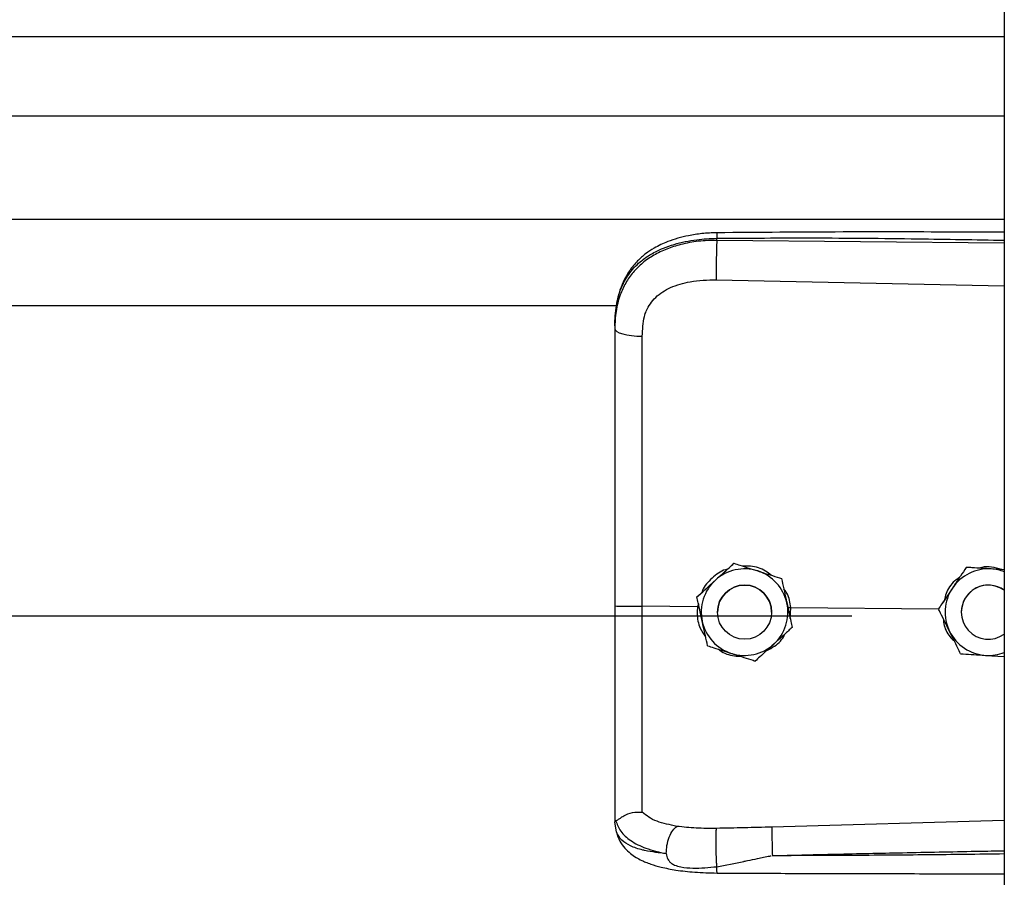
# Model space of a CAD drawing. Header units: inches. Extents: x 170 to 284, y 215 to 248.
# Tile 715 of 1056: x 231.001 to 231.196, y 222.583 to 222.753. Entities that reach past the tile are written whole.
import ezdxf

# ---------------------------------------------------------------- set-up
doc = ezdxf.new("R2010")
doc.units = ezdxf.units.IN
doc.header["$LTSCALE"] = 0.25
doc.header["$MEASUREMENT"] = 0
doc.layers.add('RH FRONT OF HOOD', color=7, linetype='Continuous')

msp = doc.modelspace()

# ---------------------------------------------------------------- linework, layer by layer
at = {"layer": 'RH FRONT OF HOOD'}
for p, q in [((231.1959333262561, 224.3332527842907), (231.195933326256, 220.1328032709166)), ((227.163613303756, 222.7493641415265), (231.1959333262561, 222.7493641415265)), ((227.163613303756, 222.7336800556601), (231.1959333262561, 222.7336800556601)), ((227.163613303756, 222.7132920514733), (231.1959333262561, 222.7132920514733)), ((231.1390860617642, 222.7090803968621), (231.1390860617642, 222.7094917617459)), ((231.195933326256, 222.7085436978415), (231.1390860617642, 222.7090803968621)), ((231.1389900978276, 222.7012915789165), (231.195933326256, 222.7000820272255)), ((227.2401614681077, 222.6962164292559), (231.119382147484, 222.6962164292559)), ((231.118890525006, 222.6921571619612), (231.118890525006, 222.69166884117)), ((231.142461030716, 222.6452252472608), (231.142461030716, 222.6452235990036)), ((231.1884045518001, 222.6444288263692), (231.1884045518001, 222.6444304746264)), ((231.1894534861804, 222.6443626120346), (231.1884045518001, 222.6444304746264)), ((231.1518791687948, 222.6422245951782), (231.1518791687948, 222.642222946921)), ((231.1351533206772, 222.6385692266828), (231.1351533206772, 222.6385675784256)), ((231.1352617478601, 222.6366339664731), (231.1243481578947, 222.6367384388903)), ((231.135447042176, 222.6372234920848), (231.1352617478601, 222.6366339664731)), ((231.1352617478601, 222.6366339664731), (231.1352639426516, 222.6366338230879)), ((231.1392212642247, 222.6355666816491), (231.1392212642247, 222.635565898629)), ((231.1499216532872, 222.6355658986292), (231.1499216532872, 222.6355666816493)), ((231.1536994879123, 222.6364573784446), (231.1531514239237, 222.6364033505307)), ((231.1536023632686, 222.634339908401), (231.1536994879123, 222.6364573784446)), ((231.1536994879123, 222.6364573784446), (231.153701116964, 222.6364574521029)), ((231.1829331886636, 222.6361776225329), (231.153701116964, 222.6364574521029)), ((231.1829192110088, 222.6362059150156), (231.1829192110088, 222.6362075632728)), ((231.1874329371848, 222.6355666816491), (231.1874329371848, 222.6355658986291)), ((227.193781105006, 222.6348239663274), (231.165765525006, 222.6348239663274)), ((231.1539895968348, 222.6325679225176), (231.1539895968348, 222.6325662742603)), ((231.1922297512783, 222.6270242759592), (231.195933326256, 222.6267845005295)), ((231.118890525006, 222.5946157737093), (231.118890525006, 222.5940869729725)), ((231.1192302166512, 222.5921018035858), (231.118890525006, 222.5940869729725)), ((231.195933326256, 222.5944103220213), (231.1499976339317, 222.5930785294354))]:
    msp.add_line(p, q, dxfattribs=at)
at = {"layer": 'RH FRONT OF HOOD', "flags": 128}
msp.add_lwpolyline([(231.118890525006, 222.69166884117), (231.1189944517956, 222.6913730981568), (231.1193024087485, 222.6910882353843), (231.119803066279, 222.6908247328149), (231.1204780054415, 222.6905922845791), (231.121302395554, 222.6903994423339), (231.1222459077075, 222.6902533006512), (231.1232738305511, 222.6901592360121), (231.124348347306, 222.6901207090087)], dxfattribs=at)
at = {"layer": 'RH FRONT OF HOOD'}
msp.add_circle((231.1445714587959, 222.6355658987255), 0.005350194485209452, dxfattribs=at)
for centre, radius, start, end in [((231.1445714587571, 222.6355666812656), 0.008560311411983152, 72.32793711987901, 132.3279357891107), ((231.1445714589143, 222.6355666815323), 0.008560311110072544, 12.32793744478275, 72.32793758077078), ((231.192783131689, 222.6355666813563), 0.00856031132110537, 86.29353550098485, 146.2935346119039), ((231.1927831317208, 222.6355666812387), 0.008560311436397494, 68.40767565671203, 86.29353576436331), ((231.1445714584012, 222.6355666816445), 0.008560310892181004, 132.3279357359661, 192.3279369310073), ((231.144571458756, 222.6355666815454), 0.005350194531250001, 1.1120513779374e-06, 179.9999988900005), ((231.192783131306, 222.6355666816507), 0.008560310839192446, 146.2935348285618, 206.2935362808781), ((231.1927831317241, 222.6355666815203), 0.005350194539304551, 53.92810144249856, 179.9999986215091), ((231.1927831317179, 222.6355658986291), 0.005350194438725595, 53.92810057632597, 306.071899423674), ((231.1445714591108, 222.6355666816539), 0.008560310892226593, 312.3279357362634, 12.32793693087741), ((231.1445714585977, 222.6355666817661), 0.008560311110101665, 192.3279374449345, 252.3279375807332), ((231.1927831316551, 222.6355666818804), 0.008560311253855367, 206.2935366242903, 266.2935360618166), ((231.1445714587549, 222.6355666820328), 0.008560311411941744, 252.3279371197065, 312.3279357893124), ((231.1927831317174, 222.635566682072), 0.008560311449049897, 266.2935357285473, 291.5923243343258)]:
    msp.add_arc(centre, radius, start, end, dxfattribs=at)
for points, knots in [([(231.118890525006, 222.6921571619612), (231.118953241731, 222.6935136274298), (231.1190716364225, 222.6960743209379), (231.1200411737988, 222.6995652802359), (231.1213304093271, 222.701977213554), (231.1226942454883, 222.7036799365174), (231.1237772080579, 222.7047233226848), (231.1248361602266, 222.7055518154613), (231.1258256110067, 222.7062117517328), (231.1270599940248, 222.7069068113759), (231.1286540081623, 222.7076325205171), (231.1313177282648, 222.7085405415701), (231.1348528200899, 222.7093004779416), (231.1377593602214, 222.7094318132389), (231.1390860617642, 222.7094917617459)], [0, 0, 0, 0, 0.1307156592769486, 0.2467609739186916, 0.3577928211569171, 0.4170971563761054, 0.4791482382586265, 0.5177152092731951, 0.5590896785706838, 0.6032945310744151, 0.6633484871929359, 0.7353692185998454, 0.8792082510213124, 1, 1, 1, 1]), ([(231.1391046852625, 222.710583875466), (231.1381060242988, 222.7105453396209), (231.1362142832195, 222.7104723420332), (231.1329052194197, 222.7099439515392), (231.1296777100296, 222.7090499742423), (231.126930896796, 222.7077457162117), (231.1249450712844, 222.7064230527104), (231.123303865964, 222.7049776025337), (231.1219887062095, 222.7033893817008), (231.1209135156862, 222.7016367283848), (231.1200562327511, 222.699726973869), (231.1193113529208, 222.697208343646), (231.1190959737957, 222.6952706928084), (231.1189769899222, 222.6942002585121)], [0, 0, 0, 0, 0.09774743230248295, 0.1851607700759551, 0.3306121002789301, 0.4364670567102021, 0.5083182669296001, 0.5850061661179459, 0.6719760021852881, 0.730794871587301, 0.8036787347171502, 0.8915444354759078, 1, 1, 1, 1]), ([(231.139104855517, 222.710567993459), (231.1391036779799, 222.7105720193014), (231.139099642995, 222.7105858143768), (231.1390944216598, 222.7104708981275), (231.1390878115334, 222.7101781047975), (231.1390867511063, 222.7097621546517), (231.1390860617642, 222.7094917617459)], [0, 0, 0, 0, 0.09787641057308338, 0.3353863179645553, 0.5679606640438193, 1, 1, 1, 1]), ([(231.1390860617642, 222.7094917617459), (231.1453919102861, 222.7095310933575), (231.1586309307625, 222.7096136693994), (231.1775805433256, 222.7094324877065), (231.1902210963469, 222.7092114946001), (231.195933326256, 222.7091116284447)], [0, 0, 0, 0, 0.3326703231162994, 0.6984356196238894, 1, 1, 1, 1]), ([(231.195933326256, 222.7106668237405), (231.1930341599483, 222.7106815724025), (231.1824062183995, 222.7107356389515), (231.1634627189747, 222.7107723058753), (231.1474194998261, 222.7106481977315), (231.1391046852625, 222.710583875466)], [0, 0, 0, 0, 0.1530455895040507, 0.5610439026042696, 1, 1, 1, 1]), ([(231.1390860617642, 222.7090803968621), (231.1378701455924, 222.7090471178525), (231.135438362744, 222.7089805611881), (231.1320975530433, 222.7083587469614), (231.1291397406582, 222.7074165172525), (231.1265971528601, 222.70619884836), (231.1243656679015, 222.7046534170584), (231.1224940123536, 222.7028122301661), (231.121013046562, 222.7006819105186), (231.1198374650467, 222.6981127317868), (231.1190446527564, 222.695060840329), (231.1189419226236, 222.6927999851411), (231.118890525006, 222.69166884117)], [0, 0, 0, 0, 0.1111703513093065, 0.222336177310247, 0.3162781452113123, 0.4102081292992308, 0.5024030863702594, 0.5945790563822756, 0.6845432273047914, 0.774504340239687, 0.8871807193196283, 1, 1, 1, 1]), ([(231.1390860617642, 222.7090803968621), (231.1390643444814, 222.7085045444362), (231.1390192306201, 222.7073083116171), (231.1389782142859, 222.7050832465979), (231.1389649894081, 222.7029058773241), (231.1389819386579, 222.701816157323), (231.1389900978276, 222.7012915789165)], [0, 0, 0, 0, 0.2406941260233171, 0.5000000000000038, 0.7593058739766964, 1, 1, 1, 1]), ([(231.1247739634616, 222.6940540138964), (231.1247739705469, 222.694054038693), (231.1248765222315, 222.6944129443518), (231.1253717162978, 222.6958191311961), (231.1269077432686, 222.6980218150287), (231.1299747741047, 222.6999250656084), (231.1340909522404, 222.70113673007), (231.1372437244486, 222.7012363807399), (231.1389900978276, 222.7012915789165)], [0, 0, 0, 0, 4.497367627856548e-06, 0.06509473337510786, 0.261670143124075, 0.475310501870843, 0.7093656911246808, 1, 1, 1, 1]), ([(231.124348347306, 222.6901207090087), (231.1244183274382, 222.6914453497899), (231.1244883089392, 222.692770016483), (231.1247739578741, 222.6940539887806), (231.1247739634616, 222.6940540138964)], [0, 0, 0, 0, 0.9999804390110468, 0.9999999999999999, 0.9999999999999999, 0.9999999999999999, 0.9999999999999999]), ([(231.118890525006, 222.69166884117), (231.118890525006, 222.6880386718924), (231.118890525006, 222.6807677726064), (231.118890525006, 222.6696870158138), (231.118890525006, 222.6585044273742), (231.118890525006, 222.6475357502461), (231.118890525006, 222.6402879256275), (231.118890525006, 222.6368081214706)], [0, 0, 0, 0, 0.2027568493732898, 0.4061035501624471, 0.6088604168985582, 0.8122072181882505, 1, 1, 1, 1]), ([(231.1243481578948, 222.6367384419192), (231.1243481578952, 222.6367384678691), (231.1243482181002, 222.6401247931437), (231.1243483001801, 222.6471715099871), (231.12434834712, 222.6578447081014), (231.1243483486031, 222.6687207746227), (231.1243483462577, 222.6795081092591), (231.1243483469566, 222.6865831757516), (231.124348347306, 222.6901207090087)], [0, 0, 0, 0, 1.439079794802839e-06, 0.1877923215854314, 0.3908439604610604, 0.59389561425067, 0.7969478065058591, 1, 1, 1, 1]), ([(231.1388071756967, 222.6418974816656), (231.1397477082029, 222.6427541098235), (231.1410021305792, 222.6438966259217), (231.1421690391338, 222.6449593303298), (231.142461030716, 222.6452252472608)], [0, 0, 0, 0, 0.7497733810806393, 1, 1, 1, 1]), ([(231.1388071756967, 222.6418953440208), (231.1397477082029, 222.6427520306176), (231.1410021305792, 222.6438946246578), (231.1421690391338, 222.6449576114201), (231.142461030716, 222.6452235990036)], [0, 0, 0, 0, 0.7497733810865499, 1, 1, 1, 1]), ([(231.142461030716, 222.6452252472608), (231.1428587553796, 222.6450985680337), (231.1443635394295, 222.6446192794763), (231.1459805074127, 222.6441041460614), (231.1471700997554, 222.6437251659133)], [0, 0, 0, 0, 0.2643068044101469, 1, 1, 1, 1]), ([(231.142461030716, 222.6452235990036), (231.1428587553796, 222.6450968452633), (231.1443635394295, 222.644617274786), (231.1459805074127, 222.6441020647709), (231.1471700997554, 222.6437230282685)], [0, 0, 0, 0, 0.2643068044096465, 1, 1, 1, 1]), ([(231.1411817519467, 222.6440601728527), (231.1410465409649, 222.6440300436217), (231.1398947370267, 222.6437733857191), (231.1381374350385, 222.6423146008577), (231.136518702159, 222.6407049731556), (231.1361908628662, 222.6395966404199), (231.1361575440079, 222.6394839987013)], [0, 0, 0, 0, 0.05931474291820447, 0.5052766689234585, 0.9497204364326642, 1, 1, 1, 1]), ([(231.1498315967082, 222.6428770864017), (231.1494748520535, 222.6431671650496), (231.1483112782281, 222.6441132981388), (231.1462597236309, 222.644680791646), (231.1446901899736, 222.6446845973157), (231.1441542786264, 222.6446858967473)], [0, 0, 0, 0, 0.2255168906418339, 0.7355556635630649, 1, 1, 1, 1]), ([(231.1471700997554, 222.6437251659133), (231.1473564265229, 222.6436658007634), (231.1488137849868, 222.64320147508), (231.1504118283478, 222.6426922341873), (231.1517362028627, 222.6422701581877), (231.1518791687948, 222.6422245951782)], [0, 0, 0, 0, 0.1156468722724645, 0.9045342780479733, 0.9999999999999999, 0.9999999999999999, 0.9999999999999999, 0.9999999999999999]), ([(231.1471700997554, 222.6437230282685), (231.1473564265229, 222.6436636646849), (231.1488137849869, 222.6431993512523), (231.1504118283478, 222.6426903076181), (231.1517362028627, 222.642268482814), (231.1518791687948, 222.642222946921)], [0, 0, 0, 0, 0.1156468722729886, 0.9045342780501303, 1, 1, 1, 1]), ([(231.1884045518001, 222.6444304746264), (231.1880247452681, 222.6438611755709), (231.1872561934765, 222.6427091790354), (231.1863200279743, 222.6413058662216), (231.1857840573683, 222.6405024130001), (231.1856618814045, 222.6403192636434)], [0, 0, 0, 0, 0.4299704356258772, 0.8700602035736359, 1, 1, 1, 1]), ([(231.1884045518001, 222.6444288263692), (231.1880247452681, 222.6438594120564), (231.1872561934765, 222.6427071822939), (231.1863200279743, 222.6413037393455), (231.1857840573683, 222.6405002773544), (231.1856618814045, 222.6403171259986)], [0, 0, 0, 0, 0.42997043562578, 0.8700602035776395, 0.9999999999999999, 0.9999999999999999, 0.9999999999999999, 0.9999999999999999]), ([(231.1933365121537, 222.6441090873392), (231.192066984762, 222.6441913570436), (231.1903737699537, 222.6443010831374), (231.1887986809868, 222.6444032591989), (231.1884045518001, 222.6444288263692)], [0, 0, 0, 0, 0.749773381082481, 1, 1, 1, 1]), ([(231.1954080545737, 222.6439769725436), (231.1947471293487, 222.6441770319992), (231.1934767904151, 222.6445615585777), (231.1919135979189, 222.6445864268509), (231.1911336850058, 222.6443243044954), (231.1909578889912, 222.6442652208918)], [0, 0, 0, 0, 0.4565421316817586, 0.8775020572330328, 1, 1, 1, 1]), ([(231.195933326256, 222.6439409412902), (231.1952903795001, 222.6439825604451), (231.1944315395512, 222.6440381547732), (231.1935564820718, 222.6440948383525), (231.1933365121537, 222.6441090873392)], [0, 0, 0, 0, 0.748622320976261, 1, 1, 1, 1]), ([(231.1351533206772, 222.6385692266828), (231.1356593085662, 222.6390301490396), (231.1366831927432, 222.6399628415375), (231.1379303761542, 222.6410988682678), (231.1386444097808, 222.6417492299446), (231.1388071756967, 222.6418974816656)], [0, 0, 0, 0, 0.4299704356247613, 0.8700602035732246, 1, 1, 1, 1]), ([(231.1351533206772, 222.6385675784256), (231.1356593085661, 222.6390283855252), (231.1366831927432, 222.639960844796), (231.1379303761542, 222.6410967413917), (231.1386444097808, 222.6417470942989), (231.1388071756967, 222.6418953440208)], [0, 0, 0, 0, 0.4299704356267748, 0.8700602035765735, 1, 1, 1, 1]), ([(231.1518791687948, 222.6422245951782), (231.1520252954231, 222.6415560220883), (231.1523209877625, 222.640203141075), (231.1526811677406, 222.6385551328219), (231.1528873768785, 222.6376115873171), (231.1529343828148, 222.6373965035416)], [0, 0, 0, 0, 0.4299704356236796, 0.8700602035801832, 1, 1, 1, 1]), ([(231.1518791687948, 222.642222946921), (231.1520252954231, 222.6415542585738), (231.1523209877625, 222.6402011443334), (231.1526811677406, 222.6385530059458), (231.1528873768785, 222.6376094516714), (231.1529343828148, 222.6373943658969)], [0, 0, 0, 0, 0.4299704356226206, 0.8700602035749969, 1, 1, 1, 1]), ([(231.1870625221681, 222.6424188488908), (231.1867429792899, 222.6422008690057), (231.1855895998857, 222.6414140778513), (231.1844962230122, 222.6398134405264), (231.1841983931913, 222.6384087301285), (231.1841102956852, 222.6379932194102)], [0, 0, 0, 0, 0.2125142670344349, 0.7670631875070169, 1, 1, 1, 1]), ([(231.153701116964, 222.6364574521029), (231.1537011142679, 222.6364574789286), (231.1536030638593, 222.6374330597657), (231.153343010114, 222.6388252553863), (231.1525385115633, 222.6399146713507), (231.1523190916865, 222.6402117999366)], [0, 0, 0, 0, 1.999769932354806e-05, 0.7272642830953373, 1, 1, 1, 1]), ([(231.1856618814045, 222.6403192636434), (231.1849558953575, 222.6392609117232), (231.1840142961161, 222.6378493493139), (231.1831383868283, 222.6365361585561), (231.1829192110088, 222.6362075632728)], [0, 0, 0, 0, 0.7497733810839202, 1, 1, 1, 1]), ([(231.1856618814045, 222.6403171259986), (231.1849558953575, 222.6392588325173), (231.184014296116, 222.6378473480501), (231.1831383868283, 222.6365344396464), (231.1829192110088, 222.6362059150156)], [0, 0, 0, 0, 0.7497733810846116, 1, 1, 1, 1]), ([(231.1362085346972, 222.6337389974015), (231.1359369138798, 222.6349818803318), (231.1355746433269, 222.6366395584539), (231.1352376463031, 222.6381816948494), (231.1351533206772, 222.6385675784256)], [0, 0, 0, 0, 0.7497733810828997, 1, 1, 1, 1]), ([(231.1529343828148, 222.6373965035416), (231.1532060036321, 222.6361536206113), (231.1535682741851, 222.6344959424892), (231.1539052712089, 222.6329538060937), (231.1539895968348, 222.6325679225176)], [0, 0, 0, 0, 0.7497733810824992, 1, 1, 1, 1]), ([(231.1529343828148, 222.6373943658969), (231.1532060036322, 222.6361515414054), (231.1535682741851, 222.6344939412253), (231.1539052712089, 222.632952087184), (231.1539895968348, 222.6325662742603)], [0, 0, 0, 0, 0.7497733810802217, 1, 1, 1, 1]), ([(231.118890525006, 222.6368081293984), (231.118890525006, 222.6337708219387), (231.118890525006, 222.6275953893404), (231.118890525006, 222.6188084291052), (231.118890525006, 222.6106418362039), (231.118890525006, 222.6040617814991), (231.118890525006, 222.5986770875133), (231.118890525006, 222.5959765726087), (231.118890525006, 222.5946157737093)], [0, 0, 0, 0, 0.1870908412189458, 0.3803918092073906, 0.5558755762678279, 0.7364481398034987, 0.8671952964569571, 1, 1, 1, 1]), ([(231.1243483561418, 222.5960478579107), (231.1243483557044, 222.5963105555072), (231.1243483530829, 222.5978850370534), (231.1243483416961, 222.6013164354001), (231.1243482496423, 222.6069177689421), (231.124347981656, 222.6133575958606), (231.1243476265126, 222.6205836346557), (231.1243473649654, 222.6284584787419), (231.1243474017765, 222.6339864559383), (231.1243474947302, 222.6367384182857), (231.1243474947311, 222.6367384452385)], [0, 0, 0, 0, 0.03155846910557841, 0.1891461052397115, 0.3467338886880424, 0.5043277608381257, 0.6619226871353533, 0.8309600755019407, 0.9999983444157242, 1, 1, 1, 1]), ([(231.1352639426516, 222.6366338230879), (231.1352301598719, 222.6361799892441), (231.1351234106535, 222.6347459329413), (231.1355400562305, 222.6325834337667), (231.1364915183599, 222.6312270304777), (231.1368779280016, 222.6306761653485)], [0, 0, 0, 0, 0.2156616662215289, 0.6814629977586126, 1, 1, 1, 1]), ([(231.1851085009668, 222.6317747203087), (231.185021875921, 222.6319500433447), (231.1843443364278, 222.6333213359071), (231.1836013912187, 222.6348250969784), (231.1829856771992, 222.636071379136), (231.1829192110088, 222.6362059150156)], [0, 0, 0, 0, 0.1156468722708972, 0.9045342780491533, 1, 1, 1, 1]), ([(231.1372637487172, 222.628910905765), (231.1371176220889, 222.6295794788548), (231.1368219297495, 222.6309323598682), (231.1364617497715, 222.6325803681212), (231.1362555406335, 222.6335239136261), (231.1362085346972, 222.6337389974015)], [0, 0, 0, 0, 0.4299704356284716, 0.8700602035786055, 1, 1, 1, 1]), ([(231.1838551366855, 222.634311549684), (231.1839036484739, 222.6338496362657), (231.1840502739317, 222.6324535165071), (231.1848959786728, 222.6308569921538), (231.185830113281, 222.6300485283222), (231.1860595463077, 222.6298499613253)], [0, 0, 0, 0, 0.2716700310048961, 0.8211147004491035, 1, 1, 1, 1]), ([(231.1539895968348, 222.6325662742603), (231.1534836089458, 222.6321053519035), (231.1524597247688, 222.6311726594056), (231.1512125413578, 222.6300366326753), (231.1504985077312, 222.6293862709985), (231.1503357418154, 222.6292380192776)], [0, 0, 0, 0, 0.4299704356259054, 0.8700602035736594, 0.9999999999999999, 0.9999999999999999, 0.9999999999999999, 0.9999999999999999]), ([(231.1872977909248, 222.6273440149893), (231.1871128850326, 222.6277182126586), (231.1864132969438, 222.6291339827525), (231.1856615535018, 222.6306554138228), (231.1851085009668, 222.6317747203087)], [0, 0, 0, 0, 0.2643068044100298, 1, 1, 1, 1]), ([(231.1489787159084, 222.6280020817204), (231.1494874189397, 222.6282641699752), (231.150893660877, 222.6289886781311), (231.1521341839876, 222.630220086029), (231.1525134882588, 222.6311998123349), (231.1525265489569, 222.6312335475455)], [0, 0, 0, 0, 0.3536960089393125, 0.9777456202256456, 0.9999999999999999, 0.9999999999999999, 0.9999999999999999, 0.9999999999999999]), ([(231.1372637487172, 222.628910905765), (231.1376614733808, 222.6287841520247), (231.1391662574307, 222.6283045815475), (231.1407832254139, 222.6277893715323), (231.1419728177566, 222.6274103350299)], [0, 0, 0, 0, 0.2643068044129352, 1, 1, 1, 1]), ([(231.1394223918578, 222.6282230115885), (231.1395017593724, 222.6281563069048), (231.1403748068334, 222.6274225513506), (231.1419449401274, 222.6269434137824), (231.1433794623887, 222.6268589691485), (231.1437770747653, 222.6268355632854)], [0, 0, 0, 0, 0.06740964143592, 0.7415101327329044, 1, 1, 1, 1]), ([(231.1503357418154, 222.6292380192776), (231.149395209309, 222.6283813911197), (231.1481407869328, 222.6272388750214), (231.1469738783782, 222.6261761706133), (231.146681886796, 222.6259102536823)], [0, 0, 0, 0, 0.749773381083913, 1, 1, 1, 1]), ([(231.1419728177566, 222.6274103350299), (231.1421591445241, 222.6273509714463), (231.143616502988, 222.6268866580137), (231.145214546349, 222.6263776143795), (231.1465389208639, 222.6259557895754), (231.146681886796, 222.6259102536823)], [0, 0, 0, 0, 0.1156468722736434, 0.9045342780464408, 0.9999999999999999, 0.9999999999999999, 0.9999999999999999, 0.9999999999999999]), ([(231.1872977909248, 222.6273440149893), (231.187980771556, 222.6272997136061), (231.1893628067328, 222.6272100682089), (231.1910462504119, 222.6271009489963), (231.192010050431, 222.6270385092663), (231.1922297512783, 222.6270242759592)], [0, 0, 0, 0, 0.4299704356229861, 0.8700602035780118, 1, 1, 1, 1]), ([(231.118890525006, 222.5946157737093), (231.1188905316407, 222.5946145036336), (231.118890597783, 222.5946018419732), (231.1188977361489, 222.594497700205), (231.1189961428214, 222.5944193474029), (231.1190838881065, 222.5943494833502)], [0, 0, 0, 0, 0.01193493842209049, 0.1189819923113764, 1, 1, 1, 1]), ([(231.1190875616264, 222.5943654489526), (231.1191366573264, 222.5943569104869), (231.1192374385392, 222.5943393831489), (231.1195291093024, 222.5945256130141), (231.1199945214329, 222.5948564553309), (231.1208707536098, 222.5954365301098), (231.1223499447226, 222.5960546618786), (231.1236907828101, 222.5960507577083), (231.124348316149, 222.596048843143)], [0, 0, 0, 0, 0.1136768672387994, 0.2333502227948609, 0.3620694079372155, 0.5019163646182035, 0.7557448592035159, 0.9999999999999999, 0.9999999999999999, 0.9999999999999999, 0.9999999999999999]), ([(231.1311825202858, 222.5932238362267), (231.1298089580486, 222.5935116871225), (231.1277245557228, 222.5939485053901), (231.1255487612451, 222.5949892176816), (231.1247497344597, 222.5956945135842), (231.1243483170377, 222.5960488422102)], [0, 0, 0, 0, 0.4901989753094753, 0.7438846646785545, 1, 1, 1, 1]), ([(231.1190833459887, 222.5943652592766), (231.1193589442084, 222.5936432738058), (231.1199250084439, 222.5921603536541), (231.121977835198, 222.5903270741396), (231.1249660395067, 222.5887690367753), (231.1276931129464, 222.588145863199), (231.1290929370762, 222.5878259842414)], [0, 0, 0, 0, 0.2305257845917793, 0.473487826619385, 0.7297379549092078, 1, 1, 1, 1]), ([(231.1290929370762, 222.5878259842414), (231.1291179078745, 222.5883562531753), (231.1291697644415, 222.5894574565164), (231.1296456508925, 222.5911193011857), (231.1303497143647, 222.5925055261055), (231.130911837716, 222.5929903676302), (231.1311825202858, 222.5932238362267)], [0, 0, 0, 0, 0.2407679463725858, 0.5000000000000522, 0.7592320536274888, 1, 1, 1, 1]), ([(231.1390119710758, 222.5928164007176), (231.1376599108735, 222.5928091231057), (231.134957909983, 222.5927945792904), (231.1324512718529, 222.5930790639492), (231.1311989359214, 222.5932211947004)], [0, 0, 0, 0, 0.5003922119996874, 1, 1, 1, 1]), ([(231.1390973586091, 222.58524591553), (231.139081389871, 222.5854864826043), (231.13904770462, 222.5859939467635), (231.1390028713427, 222.5870040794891), (231.1389658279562, 222.5881915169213), (231.138943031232, 222.5894634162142), (231.138937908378, 222.5906668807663), (231.138950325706, 222.591662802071), (231.1389754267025, 222.5924021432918), (231.1390002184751, 222.5926831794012), (231.1390119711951, 222.5928164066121)], [0, 0, 0, 0, 0.1098512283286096, 0.2317256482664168, 0.3631776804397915, 0.5000000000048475, 0.6368223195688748, 0.7682743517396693, 0.8901487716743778, 1, 1, 1, 1]), ([(231.1499976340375, 222.5930785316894), (231.1481664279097, 222.5930305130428), (231.1445038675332, 222.5929344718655), (231.1408426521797, 222.5928557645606), (231.1390119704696, 222.5928164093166)], [0, 0, 0, 0, 0.4999797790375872, 1, 1, 1, 1]), ([(231.1499974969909, 222.5930785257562), (231.1499900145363, 222.5928396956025), (231.1499785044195, 222.5924723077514), (231.1499797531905, 222.5916104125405), (231.1499871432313, 222.5908356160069), (231.1500015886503, 222.5899751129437), (231.1500273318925, 222.5888156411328), (231.1500550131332, 222.5879722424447), (231.1500730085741, 222.5874239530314)], [0, 0, 0, 0, 0.2394508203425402, 0.3683426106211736, 0.4999696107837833, 0.6316010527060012, 0.7605056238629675, 1, 1, 1, 1]), ([(231.1290918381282, 222.5878242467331), (231.1285455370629, 222.5878813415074), (231.1272405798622, 222.5880177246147), (231.1258418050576, 222.5882458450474), (231.1248868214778, 222.5884397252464), (231.1236534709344, 222.5887175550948), (231.1219671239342, 222.5892837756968), (231.1201473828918, 222.5904092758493), (231.1195418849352, 222.5915266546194), (231.1192302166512, 222.5921018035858)], [0, 0, 0, 0, 0.1091879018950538, 0.260818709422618, 0.3077983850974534, 0.3355235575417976, 0.5627886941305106, 0.7749539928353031, 1, 1, 1, 1]), ([(231.1192471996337, 222.5920557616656), (231.1194361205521, 222.5914688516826), (231.1197908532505, 222.5903668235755), (231.1208039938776, 222.588948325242), (231.1219330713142, 222.5878723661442), (231.123080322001, 222.5870755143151), (231.1241275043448, 222.5865190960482), (231.1250704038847, 222.5861069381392), (231.1263158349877, 222.5856405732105), (231.1282607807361, 222.5850800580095), (231.1311398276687, 222.5845185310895), (231.13487347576, 222.5840962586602), (231.1376548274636, 222.5840288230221), (231.1391430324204, 222.5839927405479)], [0, 0, 0, 0, 0.09843102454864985, 0.1848217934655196, 0.2573083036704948, 0.3158871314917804, 0.3722739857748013, 0.4121400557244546, 0.4615923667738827, 0.5575876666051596, 0.6828759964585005, 0.8303179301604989, 1, 1, 1, 1]), ([(231.1290920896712, 222.5878210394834), (231.1291666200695, 222.5874507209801), (231.1292705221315, 222.586934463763), (231.1296422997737, 222.5863370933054), (231.1300629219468, 222.5859041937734), (231.1308666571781, 222.5854596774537), (231.132343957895, 222.5850981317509), (231.1351048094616, 222.5848579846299), (231.1375015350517, 222.5850908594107), (231.1390973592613, 222.5852459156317)], [0, 0, 0, 0, 0.1001269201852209, 0.139585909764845, 0.1897135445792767, 0.2582342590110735, 0.3697357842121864, 0.5803479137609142, 1, 1, 1, 1]), ([(231.1390973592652, 222.5852459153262), (231.1408767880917, 222.5855928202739), (231.1426643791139, 222.5859413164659), (231.1444823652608, 222.5863086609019), (231.1445533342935, 222.5863230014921), (231.1447884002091, 222.5863704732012), (231.1456566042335, 222.5865469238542), (231.1472969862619, 222.5868620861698), (231.1488296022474, 222.5872254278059), (231.1497286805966, 222.5873853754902), (231.1498057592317, 222.5873990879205)], [0, 0, 0, 0, 0.5022751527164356, 0.5045790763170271, 0.5086566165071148, 0.522130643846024, 0.5703313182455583, 0.7514263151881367, 0.9786895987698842, 1, 1, 1, 1]), ([(231.1500732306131, 222.5874215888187), (231.1539732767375, 222.5875208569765), (231.1622433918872, 222.5877313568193), (231.1753553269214, 222.5880135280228), (231.1863032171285, 222.5882260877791), (231.1933193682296, 222.5883541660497), (231.1954943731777, 222.5883921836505), (231.195933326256, 222.5883998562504)], [0, 0, 0, 0, 0.2551597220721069, 0.5410705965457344, 0.8577348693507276, 0.9712884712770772, 1, 1, 1, 1]), ([(231.195933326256, 222.5877548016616), (231.1933356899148, 222.587722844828), (231.1882696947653, 222.5876605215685), (231.1807055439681, 222.587579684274), (231.1730533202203, 222.5875104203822), (231.16529531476, 222.5874588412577), (231.1575727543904, 222.5874257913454), (231.1525358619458, 222.5874229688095), (231.150073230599, 222.5874215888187)], [0, 0, 0, 0, 0.1699411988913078, 0.3314248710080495, 0.4948424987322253, 0.6705311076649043, 0.8389164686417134, 1, 1, 1, 1]), ([(231.1391431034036, 222.5840146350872), (231.1391424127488, 222.5840077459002), (231.1391358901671, 222.583942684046), (231.13912498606, 222.584132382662), (231.1391108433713, 222.5844592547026), (231.1391021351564, 222.5848918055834), (231.1390982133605, 222.5851825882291), (231.1390973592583, 222.5852459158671)], [0, 0, 0, 0, 0.03436729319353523, 0.3245665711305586, 0.621014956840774, 0.9174633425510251, 1, 1, 1, 1]), ([(231.1391430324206, 222.5839927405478), (231.1433382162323, 222.5839711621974), (231.152313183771, 222.5839249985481), (231.1666555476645, 222.5838834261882), (231.1813905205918, 222.5838592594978), (231.1913453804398, 222.5838557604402), (231.195933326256, 222.5838541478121)], [0, 0, 0, 0, 0.221632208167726, 0.4741489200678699, 0.7576483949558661, 1, 1, 1, 1])]:
    msp.add_open_spline(points, degree=3, knots=knots, dxfattribs=at)
msp.add_open_spline([(231.1188905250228, 222.6368081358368), (231.1189716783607, 222.6367991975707), (231.1191339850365, 222.6367813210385), (231.1203867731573, 222.6367585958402), (231.122184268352, 222.636742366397), (231.1236264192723, 222.6367397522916), (231.1243474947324, 222.636738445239)], degree=3, dxfattribs=at)

doc.saveas('drawing.dxf')
